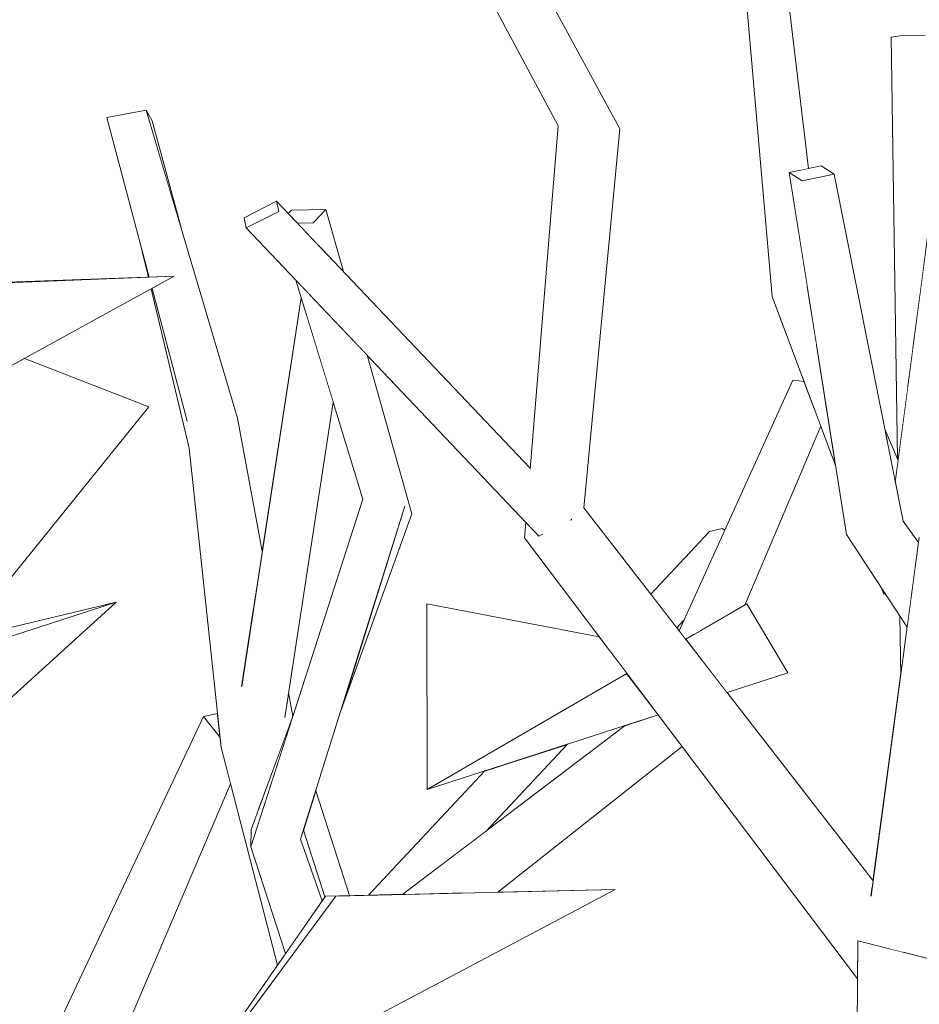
# Model space of a CAD drawing. Extents: x -289599 to -184549, y 66678 to 295474.
# Tile 324 of 656: x -263734 to -263645, y 72246 to 72344. Entities that reach past the tile are written whole.
import ezdxf

# ---------------------------------------------------------------- set-up
doc = ezdxf.new("R2010")
doc.units = 0
doc.header["$MEASUREMENT"] = 0
doc.linetypes.add('Wipeout_Contour', pattern=[1000, 0, -1000])
doc.layers.add('arch drzewa', color=8, linetype='Continuous')
doc.layers.add('arch drzewa_Nr_Pióra__4', color=8, linetype='Continuous', lineweight=9)

msp = doc.modelspace()

# ---------------------------------------------------------------- wipeouts: each hides what was drawn before it
at = {"color": 254, "linetype": 'Wipeout_Contour', "lineweight": 0, "ltscale": 1282538.182167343}
msp.add_wipeout([(-263658.893, 72352.489), (-263662.197, 72352.298), (-263657.126, 72328.749), (-263656.083, 72328.964)], dxfattribs=at).dxf.layer = 'arch drzewa'
at = {"color": 254, "linetype": 'Wipeout_Contour', "lineweight": 0, "ltscale": 1603093.835993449}
msp.add_wipeout([(-263644.533, 72342.16), (-263646.552, 72342.185), (-263644.951, 72317.262), (-263644.203, 72322.953), (-263644.049, 72326.742)], dxfattribs=at).dxf.layer = 'arch drzewa'
at = {"color": 254, "linetype": 'Wipeout_Contour', "lineweight": 0, "ltscale": 962075.204059}
msp.add_wipeout([(-263721.726, 72334.741), (-263718.296, 72323.214), (-263721.111, 72333.683)], dxfattribs=at).dxf.layer = 'arch drzewa'
at = {"color": 254, "linetype": 'Wipeout_Contour', "lineweight": 0, "ltscale": 1282722.043841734}
msp.add_wipeout([(-263708.568, 72324.72), (-263708.789, 72325.731), (-263712.023, 72324.09), (-263711.802, 72323.079)], dxfattribs=at).dxf.layer = 'arch drzewa'
at = {"color": 254, "linetype": 'Wipeout_Contour', "lineweight": 0, "ltscale": 1282694.657926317}
msp.add_wipeout([(-263703.902, 72324.905), (-263705.18, 72323.591), (-263704.304, 72321.009), (-263702.169, 72318.76)], dxfattribs=at).dxf.layer = 'arch drzewa'
at = {"color": 254, "linetype": 'Wipeout_Contour', "lineweight": 0, "ltscale": 961878.991326}
msp.add_wipeout([(-263658.375, 72316.831), (-263655.284, 72311.389), (-263656.216, 72317.291)], dxfattribs=at).dxf.layer = 'arch drzewa'
at = {"color": 254, "linetype": 'Wipeout_Contour', "lineweight": 0, "ltscale": 1282704.621261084}
msp.add_wipeout([(-263712.653, 72304.254), (-263717.646, 72303.938), (-263711.089, 72285.352), (-263710.211, 72291.068)], dxfattribs=at).dxf.layer = 'arch drzewa'
at = {"color": 254, "linetype": 'Wipeout_Contour', "lineweight": 0, "ltscale": 961979.446382}
msp.add_wipeout([(-263702.437, 72275.231), (-263695.4, 72294.764), (-263696.096, 72295.516)], dxfattribs=at).dxf.layer = 'arch drzewa'
at = {"color": 254, "linetype": 'Wipeout_Contour', "lineweight": 0, "ltscale": 961834.548442}
msp.add_wipeout([(-263648.498, 72286.853), (-263648.852, 72287.393), (-263648.632, 72286.807)], dxfattribs=at).dxf.layer = 'arch drzewa'
at = {"color": 254, "linetype": 'Wipeout_Contour', "lineweight": 0, "ltscale": 962090.88713}
msp.add_wipeout([(-263745.87, 72279.142), (-263724.683, 72286.02), (-263744.332, 72281.281)], dxfattribs=at).dxf.layer = 'arch drzewa'
at = {"color": 254, "linetype": 'Wipeout_Contour', "lineweight": 0, "ltscale": 961824.132717}
msp.add_wipeout([(-263646.979, 72280.563), (-263646.891, 72279.277), (-263646.713, 72280.594)], dxfattribs=at).dxf.layer = 'arch drzewa'
at = {"color": 254, "linetype": 'Wipeout_Contour', "lineweight": 0, "ltscale": 1282662.50523016}
msp.add_wipeout([(-263707.613, 72277.033), (-263707.777, 72275.964), (-263707.266, 72274.517), (-263707.187, 72274.732)], dxfattribs=at).dxf.layer = 'arch drzewa'
at = {"color": 254, "linetype": 'Wipeout_Contour', "lineweight": 0, "ltscale": 962001.753143}
msp.add_wipeout([(-263707.55, 72273.747), (-263713.004, 72273.14), (-263710.073, 72266.894)], dxfattribs=at).dxf.layer = 'arch drzewa'
at = {"color": 254, "linetype": 'Wipeout_Contour', "lineweight": 0, "ltscale": 1603292.370923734}
msp.add_wipeout([(-263706.131, 72263.411), (-263704.018, 72256.822), (-263703.962, 72256.903), (-263701.561, 72256.956), (-263704.913, 72267.31)], dxfattribs=at).dxf.layer = 'arch drzewa'

# ---------------------------------------------------------------- next in the draw order: wipeouts: each hides what was drawn before it
at = {"color": 254, "linetype": 'Wipeout_Contour', "lineweight": 0, "ltscale": 961853.225818}
msp.add_wipeout([(-263646.552, 72342.185), (-263645.785, 72310.92), (-263644.951, 72317.262)], dxfattribs=at).dxf.layer = 'arch drzewa'
at = {"color": 254, "linetype": 'Wipeout_Contour', "lineweight": 0, "ltscale": 962023.454643}
msp.add_wipeout([(-263704.304, 72321.009), (-263705.18, 72323.591), (-263704.366, 72321.074)], dxfattribs=at).dxf.layer = 'arch drzewa'
at = {"color": 254, "linetype": 'Wipeout_Contour', "lineweight": 0, "ltscale": 961875.317984}
msp.add_wipeout([(-263658.375, 72316.831), (-263654.766, 72308.104), (-263655.284, 72311.389)], dxfattribs=at).dxf.layer = 'arch drzewa'
at = {"color": 254, "linetype": 'Wipeout_Contour', "lineweight": 0, "ltscale": 961834.483468}
msp.add_wipeout([(-263648.498, 72286.853), (-263648.632, 72286.807), (-263648.487, 72286.836)], dxfattribs=at).dxf.layer = 'arch drzewa'
at = {"color": 254, "linetype": 'Wipeout_Contour', "lineweight": 0, "ltscale": 962102.661283}
msp.add_wipeout([(-263761.903, 72252.193), (-263724.683, 72286.02), (-263747.639, 72278.567)], dxfattribs=at).dxf.layer = 'arch drzewa'
at = {"color": 254, "linetype": 'Wipeout_Contour', "lineweight": 0, "ltscale": 961823.67821}
msp.add_wipeout([(-263646.891, 72279.277), (-263646.979, 72280.563), (-263646.956, 72278.793)], dxfattribs=at).dxf.layer = 'arch drzewa'
at = {"color": 254, "linetype": 'Wipeout_Contour', "lineweight": 0, "ltscale": 962002.743122}
msp.add_wipeout([(-263710.073, 72266.894), (-263713.004, 72273.14), (-263710.653, 72265.319)], dxfattribs=at).dxf.layer = 'arch drzewa'
at = {"color": 254, "linetype": 'Wipeout_Contour', "lineweight": 0, "ltscale": 1282638.040200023}
msp.add_wipeout([(-263706.131, 72263.411), (-263706.41, 72262.52), (-263704.284, 72256.439), (-263704.018, 72256.822)], dxfattribs=at).dxf.layer = 'arch drzewa'

# ---------------------------------------------------------------- next in the draw order: wipeouts: each hides what was drawn before it
at = {"color": 254, "linetype": 'Wipeout_Contour', "lineweight": 0, "ltscale": 1282476.985814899}
msp.add_wipeout([(-263647.921, 72341.988), (-263646.283, 72307.129), (-263645.785, 72310.92), (-263646.552, 72342.185)], dxfattribs=at).dxf.layer = 'arch drzewa'
at = {"color": 254, "linetype": 'Wipeout_Contour', "lineweight": 0, "ltscale": 962026.409159}
msp.add_wipeout([(-263705.18, 72323.591), (-263706.727, 72323.56), (-263704.366, 72321.074)], dxfattribs=at).dxf.layer = 'arch drzewa'
at = {"color": 254, "linetype": 'Wipeout_Contour', "lineweight": 0, "ltscale": 1282501.932696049}
msp.add_wipeout([(-263659.705, 72316.287), (-263654.201, 72304.521), (-263654.766, 72308.104), (-263658.375, 72316.831)], dxfattribs=at).dxf.layer = 'arch drzewa'
at = {"color": 254, "linetype": 'Wipeout_Contour', "lineweight": 0, "ltscale": 1282433.518065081}
msp.add_wipeout([(-263647.042, 72284.634), (-263646.979, 72280.563), (-263646.713, 72280.594), (-263646.318, 72283.532)], dxfattribs=at).dxf.layer = 'arch drzewa'
at = {"color": 254, "linetype": 'Wipeout_Contour', "lineweight": 0, "ltscale": 1603340.744286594}
msp.add_wipeout([(-263713.004, 72273.14), (-263714.294, 72271.618), (-263711.332, 72262.94), (-263711.328, 72263.487), (-263710.653, 72265.319)], dxfattribs=at).dxf.layer = 'arch drzewa'

# ---------------------------------------------------------------- next in the draw order: wipeouts: each hides what was drawn before it
at = {"color": 254, "linetype": 'Wipeout_Contour', "lineweight": 0, "ltscale": 1603157.025104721}
msp.add_wipeout([(-263662.197, 72352.298), (-263658.375, 72316.831), (-263656.216, 72317.291), (-263657.995, 72328.569), (-263657.126, 72328.749)], dxfattribs=at).dxf.layer = 'arch drzewa'
at = {"color": 254, "linetype": 'Wipeout_Contour', "lineweight": 0, "ltscale": 1282465.122079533}
msp.add_wipeout([(-263646.283, 72307.129), (-263647.921, 72341.988), (-263647.28, 72300.203), (-263647.214, 72300.048)], dxfattribs=at).dxf.layer = 'arch drzewa'
at = {"color": 254, "linetype": 'Wipeout_Contour', "lineweight": 0, "ltscale": 1603381.902995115}
msp.add_wipeout([(-263707.639, 72324.52), (-263706.727, 72323.56), (-263705.18, 72323.591), (-263703.902, 72324.905), (-263707.332, 72324.836)], dxfattribs=at).dxf.layer = 'arch drzewa'
at = {"color": 254, "linetype": 'Wipeout_Contour', "lineweight": 0, "ltscale": 961870.269571}
msp.add_wipeout([(-263659.705, 72316.287), (-263653.415, 72299.54), (-263654.201, 72304.521)], dxfattribs=at).dxf.layer = 'arch drzewa'
at = {"color": 254, "linetype": 'Wipeout_Contour', "lineweight": 0, "ltscale": 2886027.96206303}
msp.add_wipeout([(-263711.089, 72285.352), (-263717.646, 72303.938), (-263713.004, 72273.14), (-263707.55, 72273.747), (-263707.266, 72274.517), (-263707.777, 72275.964), (-263707.968, 72274.718), (-263711.872, 72274.267), (-263712.251, 72277.779)], dxfattribs=at).dxf.layer = 'arch drzewa'
at = {"color": 254, "linetype": 'Wipeout_Contour', "lineweight": 0, "ltscale": 1603324.114545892}
msp.add_wipeout([(-263711.332, 72262.94), (-263714.294, 72271.618), (-263708.721, 72250.037), (-263707.92, 72251.193), (-263711.342, 72261.768)], dxfattribs=at).dxf.layer = 'arch drzewa'

# ---------------------------------------------------------------- next in the draw order: linework, layer by layer
at = {"layer": 'arch drzewa_Nr_Pióra__4', "linetype": 'Continuous'}
for p, q in [((-263646.552, 72342.185), (-263647.921, 72341.988)), ((-263644.533, 72342.16), (-263646.552, 72342.185))]:
    msp.add_line(p, q, dxfattribs=at)

# ---------------------------------------------------------------- next in the draw order: wipeouts: each hides what was drawn before it
at = {"color": 254, "linetype": 'Wipeout_Contour', "lineweight": 0, "ltscale": 961910.434538}
msp.add_wipeout([(-263658.375, 72316.831), (-263662.197, 72352.298), (-263662.818, 72352.209)], dxfattribs=at).dxf.layer = 'arch drzewa'
at = {"color": 254, "linetype": 'Wipeout_Contour', "lineweight": 0, "ltscale": 1282678.129142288}
msp.add_wipeout([(-263711.872, 72274.267), (-263707.968, 72274.718), (-263703.192, 72305.834), (-263705.747, 72314.175)], dxfattribs=at).dxf.layer = 'arch drzewa'
at = {"color": 254, "linetype": 'Wipeout_Contour', "lineweight": 0, "ltscale": 962034.275989}
msp.add_wipeout([(-263717.646, 72303.938), (-263717.472, 72301.265), (-263713.004, 72273.14)], dxfattribs=at).dxf.layer = 'arch drzewa'
at = {"color": 254, "linetype": 'Wipeout_Contour', "lineweight": 0, "ltscale": 961842.108101}
msp.add_wipeout([(-263648.54, 72303.148), (-263647.498, 72297.893), (-263647.214, 72300.048)], dxfattribs=at).dxf.layer = 'arch drzewa'
at = {"color": 254, "linetype": 'Wipeout_Contour', "lineweight": 0, "ltscale": 1282644.785781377}
msp.add_wipeout([(-263706.41, 72262.52), (-263711.342, 72261.768), (-263706.787, 72252.828), (-263704.284, 72256.439)], dxfattribs=at).dxf.layer = 'arch drzewa'

# ---------------------------------------------------------------- next in the draw order: wipeouts: each hides what was drawn before it
at = {"color": 254, "linetype": 'Wipeout_Contour', "lineweight": 0, "ltscale": 961899.354934}
msp.add_wipeout([(-263662.818, 72352.209), (-263659.705, 72316.287), (-263658.375, 72316.831)], dxfattribs=at).dxf.layer = 'arch drzewa'
at = {"color": 254, "linetype": 'Wipeout_Contour', "lineweight": 0, "ltscale": 962069.607006}
msp.add_wipeout([(-263712.653, 72304.254), (-263721.726, 72334.741), (-263725.617, 72334.032)], dxfattribs=at).dxf.layer = 'arch drzewa'
at = {"color": 254, "linetype": 'Wipeout_Contour', "lineweight": 0, "ltscale": 1923668.660704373}
msp.add_wipeout([(-263644.203, 72322.953), (-263647.498, 72297.893), (-263646.732, 72294.038), (-263645.188, 72291.923), (-263645.117, 72292.449), (-263644.79, 72292.801)], dxfattribs=at).dxf.layer = 'arch drzewa'
at = {"color": 254, "linetype": 'Wipeout_Contour', "lineweight": 0, "ltscale": 962023.427359}
msp.add_wipeout([(-263713.004, 72273.14), (-263717.472, 72301.265), (-263714.294, 72271.618)], dxfattribs=at).dxf.layer = 'arch drzewa'
at = {"color": 254, "linetype": 'Wipeout_Contour', "lineweight": 0, "ltscale": 961985.401831}
msp.add_wipeout([(-263711.342, 72261.768), (-263707.92, 72251.193), (-263706.787, 72252.828)], dxfattribs=at).dxf.layer = 'arch drzewa'

# ---------------------------------------------------------------- next in the draw order: linework, layer by layer
at = {"layer": 'arch drzewa_Nr_Pióra__4', "linetype": 'Continuous'}
msp.add_line((-263659.705, 72316.287), (-263662.818, 72352.209), dxfattribs=at)

# ---------------------------------------------------------------- next in the draw order: wipeouts: each hides what was drawn before it
at = {"color": 254, "linetype": 'Wipeout_Contour', "lineweight": 0, "ltscale": 1924124.008377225}
msp.add_wipeout([(-263712.653, 72304.254), (-263725.617, 72334.032), (-263721.424, 72318.2), (-263718.937, 72318.289), (-263721.129, 72317.088), (-263717.646, 72303.938)], dxfattribs=at).dxf.layer = 'arch drzewa'
at = {"color": 254, "linetype": 'Wipeout_Contour', "lineweight": 0, "ltscale": 1282444.423915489}
msp.add_wipeout([(-263646.732, 72294.038), (-263650.102, 72292.067), (-263645.765, 72287.633), (-263645.188, 72291.923)], dxfattribs=at).dxf.layer = 'arch drzewa'

# ---------------------------------------------------------------- next in the draw order: linework, layer by layer
at = {"layer": 'arch drzewa_Nr_Pióra__4', "linetype": 'Continuous'}
for p, q in [((-263721.726, 72334.741), (-263725.617, 72334.032)), ((-263721.111, 72333.683), (-263721.726, 72334.741)), ((-263718.296, 72323.214), (-263721.111, 72333.683))]:
    msp.add_line(p, q, dxfattribs=at)

# ---------------------------------------------------------------- next in the draw order: wipeouts: each hides what was drawn before it
at = {"color": 254, "linetype": 'Wipeout_Contour', "lineweight": 0, "ltscale": 961867.350949}
msp.add_wipeout([(-263646.732, 72294.038), (-263653.556, 72328.417), (-263656.725, 72327.761)], dxfattribs=at).dxf.layer = 'arch drzewa'
at = {"color": 254, "linetype": 'Wipeout_Contour', "lineweight": 0, "ltscale": 962070.846918}
msp.add_wipeout([(-263721.424, 72318.2), (-263722.097, 72320.74), (-263721.493, 72318.198)], dxfattribs=at).dxf.layer = 'arch drzewa'
at = {"color": 254, "linetype": 'Wipeout_Contour', "lineweight": 0, "ltscale": 1282742.701610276}
msp.add_wipeout([(-263721.218, 72317.04), (-263717.472, 72301.265), (-263717.646, 72303.938), (-263721.129, 72317.088)], dxfattribs=at).dxf.layer = 'arch drzewa'
at = {"color": 254, "linetype": 'Wipeout_Contour', "lineweight": 0, "ltscale": 1282688.551015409}
msp.add_wipeout([(-263712.251, 72277.779), (-263711.872, 72274.267), (-263705.747, 72314.175), (-263706.358, 72316.171)], dxfattribs=at).dxf.layer = 'arch drzewa'
at = {"color": 254, "linetype": 'Wipeout_Contour', "lineweight": 0, "ltscale": 961832.10336}
msp.add_wipeout([(-263650.102, 72292.067), (-263645.946, 72286.29), (-263645.765, 72287.633)], dxfattribs=at).dxf.layer = 'arch drzewa'

# ---------------------------------------------------------------- next in the draw order: wipeouts: each hides what was drawn before it
at = {"color": 254, "linetype": 'Wipeout_Contour', "lineweight": 0, "ltscale": 1924276.571592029}
msp.add_wipeout([(-263750.477, 72317.159), (-263766.787, 72292.079), (-263751.233, 72313.224), (-263748.339, 72317.159), (-263744.125, 72317.321), (-263718.937, 72318.289)], dxfattribs=at).dxf.layer = 'arch drzewa'
at = {"color": 254, "linetype": 'Wipeout_Contour', "lineweight": 0, "ltscale": 961984.898372}
msp.add_wipeout([(-263706.41, 72262.52), (-263696.096, 72295.516), (-263700.246, 72296.218)], dxfattribs=at).dxf.layer = 'arch drzewa'
at = {"color": 254, "linetype": 'Wipeout_Contour', "lineweight": 0, "ltscale": 1282448.228572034}
msp.add_wipeout([(-263650.102, 72292.067), (-263652.335, 72292.698), (-263646.123, 72284.974), (-263645.946, 72286.29)], dxfattribs=at).dxf.layer = 'arch drzewa'

# ---------------------------------------------------------------- next in the draw order: wipeouts: each hides what was drawn before it
at = {"color": 254, "linetype": 'Wipeout_Contour', "lineweight": 0, "ltscale": 962130.098289}
msp.add_wipeout([(-263766.787, 72292.079), (-263718.937, 72318.289), (-263748.339, 72317.159)], dxfattribs=at).dxf.layer = 'arch drzewa'
at = {"color": 254, "linetype": 'Wipeout_Contour', "lineweight": 0, "ltscale": 961990.883858}
msp.add_wipeout([(-263700.246, 72296.218), (-263711.342, 72261.768), (-263706.41, 72262.52)], dxfattribs=at).dxf.layer = 'arch drzewa'
at = {"color": 254, "linetype": 'Wipeout_Contour', "lineweight": 0, "ltscale": 961833.772786}
msp.add_wipeout([(-263652.335, 72292.698), (-263646.318, 72283.532), (-263646.123, 72284.974)], dxfattribs=at).dxf.layer = 'arch drzewa'

# ---------------------------------------------------------------- next in the draw order: linework, layer by layer
at = {"layer": 'arch drzewa_Nr_Pióra__4', "linetype": 'Continuous'}
for p, q in [((-263721.424, 72318.2), (-263725.617, 72334.032)), ((-263721.493, 72318.198), (-263722.097, 72320.74)), ((-263750.477, 72317.159), (-263718.937, 72318.289)), ((-263748.339, 72317.159), (-263718.937, 72318.289))]:
    msp.add_line(p, q, dxfattribs=at)

# ---------------------------------------------------------------- next in the draw order: wipeouts: each hides what was drawn before it
at = {"color": 254, "linetype": 'Wipeout_Contour', "lineweight": 0, "ltscale": 961855.063721}
msp.add_wipeout([(-263656.725, 72327.761), (-263650.102, 72292.067), (-263646.732, 72294.038)], dxfattribs=at).dxf.layer = 'arch drzewa'
at = {"color": 254, "linetype": 'Wipeout_Contour', "lineweight": 0, "ltscale": 961994.099604}
msp.add_wipeout([(-263701.23, 72311.946), (-263695.4, 72294.764), (-263699.832, 72310.474)], dxfattribs=at).dxf.layer = 'arch drzewa'
at = {"color": 254, "linetype": 'Wipeout_Contour', "lineweight": 0, "ltscale": 3527707.087946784}
msp.add_wipeout([(-263744.548, 72304.26), (-263744.354, 72296.727), (-263734.723, 72295.935), (-263744.198, 72290.7), (-263744.1, 72286.89), (-263738.191, 72289.823), (-263743.968, 72281.787), (-263743.957, 72281.371), (-263740.095, 72282.303), (-263721.45, 72305.353), (-263733.772, 72310.163)], dxfattribs=at).dxf.layer = 'arch drzewa'
at = {"color": 254, "linetype": 'Wipeout_Contour', "lineweight": 0, "ltscale": 961801.980456}
msp.add_wipeout([(-263642.862, 72290.525), (-263646.504, 72251.272), (-263640.811, 72249.849)], dxfattribs=at).dxf.layer = 'arch drzewa'
at = {"color": 254, "linetype": 'Wipeout_Contour', "lineweight": 0, "ltscale": 961996.816717}
msp.add_wipeout([(-263711.342, 72261.768), (-263707.024, 72275.173), (-263711.328, 72263.487)], dxfattribs=at).dxf.layer = 'arch drzewa'

# ---------------------------------------------------------------- next in the draw order: linework, layer by layer
at = {"layer": 'arch drzewa_Nr_Pióra__4', "linetype": 'Continuous'}
for p, q in [((-263647.28, 72300.203), (-263647.921, 72341.988)), ((-263712.653, 72304.254), (-263721.726, 72334.741)), ((-263647.498, 72297.893), (-263644.203, 72322.953)), ((-263718.937, 72318.289), (-263766.787, 72292.079)), ((-263717.472, 72301.265), (-263721.218, 72317.04)), ((-263717.646, 72303.938), (-263721.129, 72317.088)), ((-263721.45, 72305.353), (-263733.772, 72310.163)), ((-263740.095, 72282.303), (-263721.45, 72305.353)), ((-263647.214, 72300.048), (-263648.54, 72303.148)), ((-263747.639, 72278.567), (-263724.683, 72286.02)), ((-263744.332, 72281.281), (-263724.683, 72286.02)), ((-263707.187, 72274.732), (-263707.613, 72277.033)), ((-263711.328, 72263.487), (-263707.024, 72275.173)), ((-263711.342, 72261.768), (-263711.328, 72263.487))]:
    msp.add_line(p, q, dxfattribs=at)

# ---------------------------------------------------------------- next in the draw order: wipeouts: each hides what was drawn before it
at = {"color": 254, "linetype": 'Wipeout_Contour', "lineweight": 0, "ltscale": 961874.310107}
msp.add_wipeout([(-263650.102, 72292.067), (-263656.725, 72327.761), (-263657.995, 72328.569)], dxfattribs=at).dxf.layer = 'arch drzewa'
at = {"color": 254, "linetype": 'Wipeout_Contour', "lineweight": 0, "ltscale": 1282655.819485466}
msp.add_wipeout([(-263701.23, 72311.946), (-263701.507, 72312.238), (-263696.096, 72295.516), (-263695.4, 72294.764)], dxfattribs=at).dxf.layer = 'arch drzewa'
at = {"color": 254, "linetype": 'Wipeout_Contour', "lineweight": 0, "ltscale": 1282417.049119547}
msp.add_wipeout([(-263645.117, 72292.449), (-263646.784, 72251.342), (-263646.504, 72251.272), (-263642.862, 72290.525)], dxfattribs=at).dxf.layer = 'arch drzewa'

# ---------------------------------------------------------------- next in the draw order: wipeouts: each hides what was drawn before it
at = {"color": 254, "linetype": 'Wipeout_Contour', "lineweight": 0, "ltscale": 961861.631291}
msp.add_wipeout([(-263657.995, 72328.569), (-263652.335, 72292.698), (-263650.102, 72292.067)], dxfattribs=at).dxf.layer = 'arch drzewa'
at = {"color": 254, "linetype": 'Wipeout_Contour', "lineweight": 0, "ltscale": 962002.298224}
msp.add_wipeout([(-263705.4, 72316.337), (-263696.096, 72295.516), (-263701.507, 72312.238)], dxfattribs=at).dxf.layer = 'arch drzewa'

# ---------------------------------------------------------------- next in the draw order: wipeouts: each hides what was drawn before it
at = {"color": 254, "linetype": 'Wipeout_Contour', "lineweight": 0, "ltscale": 1282514.898106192}
msp.add_wipeout([(-263653.556, 72328.417), (-263654.826, 72329.224), (-263657.995, 72328.569), (-263656.725, 72327.761)], dxfattribs=at).dxf.layer = 'arch drzewa'
at = {"color": 254, "linetype": 'Wipeout_Contour', "lineweight": 0, "ltscale": 1282672.441713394}
msp.add_wipeout([(-263706.89, 72317.906), (-263700.246, 72296.218), (-263696.096, 72295.516), (-263705.4, 72316.337)], dxfattribs=at).dxf.layer = 'arch drzewa'
at = {"color": 254, "linetype": 'Wipeout_Contour', "lineweight": 0, "ltscale": 1923621.233857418}
msp.add_wipeout([(-263649.898, 72256.944), (-263647.871, 72252.224), (-263648.022, 72251.814), (-263648.05, 72251.658), (-263646.784, 72251.342), (-263645.117, 72292.449)], dxfattribs=at).dxf.layer = 'arch drzewa'

# ---------------------------------------------------------------- next in the draw order: linework, layer by layer
at = {"layer": 'arch drzewa_Nr_Pióra__4', "linetype": 'Continuous'}
for p, q in [((-263656.083, 72328.964), (-263658.893, 72352.489)), ((-263657.995, 72328.569), (-263654.826, 72329.224)), ((-263654.826, 72329.224), (-263653.556, 72328.417)), ((-263656.725, 72327.761), (-263657.995, 72328.569)), ((-263653.556, 72328.417), (-263656.725, 72327.761)), ((-263645.188, 72291.923), (-263646.732, 72294.038)), ((-263646.979, 72280.563), (-263647.042, 72284.634)), ((-263646.956, 72278.793), (-263646.979, 72280.563))]:
    msp.add_line(p, q, dxfattribs=at)

# ---------------------------------------------------------------- next in the draw order: wipeouts: each hides what was drawn before it
at = {"color": 254, "linetype": 'Wipeout_Contour', "lineweight": 0, "ltscale": 1282496.806777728}
msp.add_wipeout([(-263680.24, 72293.427), (-263649.797, 72257.694), (-263649.703, 72258.394), (-263678.356, 72295.36)], dxfattribs=at).dxf.layer = 'arch drzewa'

# ---------------------------------------------------------------- next in the draw order: linework, layer by layer
at = {"layer": 'arch drzewa_Nr_Pióra__4', "linetype": 'Continuous'}
msp.add_line((-263646.732, 72294.038), (-263653.556, 72328.417), dxfattribs=at)

# ---------------------------------------------------------------- next in the draw order: wipeouts: each hides what was drawn before it
at = {"color": 254, "linetype": 'Wipeout_Contour', "lineweight": 0, "ltscale": 961941.369482}
msp.add_wipeout([(-263678.356, 72295.36), (-263674.801, 72332.895), (-263677.541, 72332.94)], dxfattribs=at).dxf.layer = 'arch drzewa'
at = {"color": 254, "linetype": 'Wipeout_Contour', "lineweight": 0, "ltscale": 1282456.991829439}
msp.add_wipeout([(-263680.24, 72293.427), (-263647.871, 72252.224), (-263649.898, 72256.944), (-263649.797, 72257.694)], dxfattribs=at).dxf.layer = 'arch drzewa'

# ---------------------------------------------------------------- next in the draw order: wipeouts: each hides what was drawn before it
at = {"color": 254, "linetype": 'Wipeout_Contour', "lineweight": 0, "ltscale": 2565077.817400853}
msp.add_wipeout([(-263682.962, 72292.71), (-263684.236, 72292.375), (-263648.022, 72251.814), (-263647.871, 72252.224), (-263680.24, 72293.427), (-263682.696, 72292.78), (-263682.602, 72292.643), (-263682.802, 72292.542)], dxfattribs=at).dxf.layer = 'arch drzewa'

# ---------------------------------------------------------------- next in the draw order: wipeouts: each hides what was drawn before it
at = {"color": 254, "linetype": 'Wipeout_Contour', "lineweight": 0, "ltscale": 961937.032815}
msp.add_wipeout([(-263677.541, 72332.94), (-263680.24, 72293.427), (-263678.356, 72295.36)], dxfattribs=at).dxf.layer = 'arch drzewa'
at = {"color": 254, "linetype": 'Wipeout_Contour', "lineweight": 0, "ltscale": 1603062.379834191}
msp.add_wipeout([(-263648.022, 72251.814), (-263684.236, 72292.375), (-263651.234, 72248.71), (-263651.21, 72252.448), (-263648.05, 72251.658)], dxfattribs=at).dxf.layer = 'arch drzewa'

# ---------------------------------------------------------------- next in the draw order: linework, layer by layer
at = {"layer": 'arch drzewa_Nr_Pióra__4', "linetype": 'Continuous'}
for p, q in [((-263646.318, 72283.532), (-263652.335, 72292.698)), ((-263649.907, 72256.876), (-263645.117, 72292.449)), ((-263648.632, 72286.807), (-263648.852, 72287.393)), ((-263648.498, 72286.853), (-263648.632, 72286.807)), ((-263648.632, 72286.807), (-263648.487, 72286.836))]:
    msp.add_line(p, q, dxfattribs=at)

# ---------------------------------------------------------------- next in the draw order: wipeouts: each hides what was drawn before it
at = {"color": 254, "linetype": 'Wipeout_Contour', "lineweight": 0, "ltscale": 961948.661739}
msp.add_wipeout([(-263680.24, 72293.427), (-263677.541, 72332.94), (-263680.9, 72333.194)], dxfattribs=at).dxf.layer = 'arch drzewa'
at = {"color": 254, "linetype": 'Wipeout_Contour', "lineweight": 0, "ltscale": 961940.555793}
msp.add_wipeout([(-263684.236, 72292.375), (-263682.962, 72292.71), (-263684.11, 72293.919)], dxfattribs=at).dxf.layer = 'arch drzewa'
at = {"color": 254, "linetype": 'Wipeout_Contour', "lineweight": 0, "ltscale": 1282577.289469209}
msp.add_wipeout([(-263693.912, 72285.849), (-263693.883, 72267.447), (-263674.086, 72278.946), (-263676.829, 72282.575)], dxfattribs=at).dxf.layer = 'arch drzewa'
at = {"color": 254, "linetype": 'Wipeout_Contour', "lineweight": 0, "ltscale": 1282496.369725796}
msp.add_wipeout([(-263668.257, 72282.331), (-263664.164, 72277.05), (-263658.146, 72278.995), (-263662.201, 72285.849)], dxfattribs=at).dxf.layer = 'arch drzewa'
at = {"color": 254, "linetype": 'Wipeout_Contour', "lineweight": 0, "ltscale": 1282611.370184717}
msp.add_wipeout([(-263719.859, 72233.965), (-263702.937, 72256.903), (-263675.258, 72257.536), (-263703.962, 72256.903)], dxfattribs=at).dxf.layer = 'arch drzewa'
at = {"color": 254, "linetype": 'Wipeout_Contour', "lineweight": 0, "ltscale": 961774.257336}
msp.add_wipeout([(-263651.319, 72235.269), (-263615.088, 72243.42), (-263651.21, 72252.448)], dxfattribs=at).dxf.layer = 'arch drzewa'

# ---------------------------------------------------------------- next in the draw order: linework, layer by layer
at = {"layer": 'arch drzewa_Nr_Pióra__4', "linetype": 'Continuous'}
for p, q in [((-263679.568, 72294.183), (-263679.694, 72294.119)), ((-263679.583, 72294.252), (-263679.568, 72294.183)), ((-263693.912, 72285.849), (-263676.829, 72282.575)), ((-263658.146, 72278.995), (-263664.164, 72277.05)), ((-263651.319, 72235.269), (-263651.21, 72252.448)), ((-263651.21, 72252.448), (-263615.088, 72243.42))]:
    msp.add_line(p, q, dxfattribs=at)

# ---------------------------------------------------------------- next in the draw order: wipeouts: each hides what was drawn before it
at = {"color": 254, "linetype": 'Wipeout_Contour', "lineweight": 0, "ltscale": 1603237.248834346}
msp.add_wipeout([(-263683.676, 72299.228), (-263680.909, 72295.596), (-263682.696, 72292.78), (-263680.24, 72293.427), (-263680.9, 72333.194)], dxfattribs=at).dxf.layer = 'arch drzewa'
at = {"color": 254, "linetype": 'Wipeout_Contour', "lineweight": 0, "ltscale": 1603131.131154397}
msp.add_wipeout([(-263657.643, 72308.018), (-263667.478, 72282.784), (-263666.837, 72283.156), (-263656.337, 72307.319), (-263656.539, 72307.859)], dxfattribs=at).dxf.layer = 'arch drzewa'
at = {"color": 254, "linetype": 'Wipeout_Contour', "lineweight": 0, "ltscale": 961915.06891}
msp.add_wipeout([(-263693.883, 72267.447), (-263670.987, 72274.845), (-263674.086, 72278.946)], dxfattribs=at).dxf.layer = 'arch drzewa'
at = {"color": 254, "linetype": 'Wipeout_Contour', "lineweight": 0, "ltscale": 961953.807665}
msp.add_wipeout([(-263719.859, 72233.965), (-263675.258, 72257.536), (-263702.937, 72256.903)], dxfattribs=at).dxf.layer = 'arch drzewa'

# ---------------------------------------------------------------- next in the draw order: linework, layer by layer
at = {"layer": 'arch drzewa_Nr_Pióra__4', "linetype": 'Continuous'}
for p, q in [((-263701.561, 72256.956), (-263704.913, 72267.31)), ((-263704.018, 72256.822), (-263706.131, 72263.411)), ((-263704.284, 72256.439), (-263706.41, 72262.52)), ((-263707.92, 72251.193), (-263711.342, 72261.768))]:
    msp.add_line(p, q, dxfattribs=at)

# ---------------------------------------------------------------- next in the draw order: wipeouts: each hides what was drawn before it
at = {"color": 254, "linetype": 'Wipeout_Contour', "lineweight": 0, "ltscale": 961996.789665}
msp.add_wipeout([(-263674.801, 72332.895), (-263692.365, 72365.279), (-263694.909, 72364.014)], dxfattribs=at).dxf.layer = 'arch drzewa'
at = {"color": 254, "linetype": 'Wipeout_Contour', "lineweight": 0, "ltscale": 1923943.752103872}
msp.add_wipeout([(-263708.568, 72324.72), (-263711.802, 72323.079), (-263682.802, 72292.542), (-263682.602, 72292.643), (-263682.696, 72292.78), (-263680.909, 72295.596)], dxfattribs=at).dxf.layer = 'arch drzewa'
at = {"color": 254, "linetype": 'Wipeout_Contour', "lineweight": 0, "ltscale": 1282512.588692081}
msp.add_wipeout([(-263657.643, 72308.018), (-263668.91, 72283.173), (-263668.257, 72282.331), (-263667.478, 72282.784)], dxfattribs=at).dxf.layer = 'arch drzewa'
at = {"color": 254, "linetype": 'Wipeout_Contour', "lineweight": 0, "ltscale": 1282694.732073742}
msp.add_wipeout([(-263716.035, 72274.702), (-263727.492, 72242.566), (-263714.388, 72272.492), (-263714.4, 72272.606)], dxfattribs=at).dxf.layer = 'arch drzewa'
at = {"color": 254, "linetype": 'Wipeout_Contour', "lineweight": 0, "ltscale": 1603185.812822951}
msp.add_wipeout([(-263692.676, 72257.152), (-263690.354, 72257.203), (-263671.652, 72272.075), (-263672.381, 72274.395), (-263673.875, 72273.912)], dxfattribs=at).dxf.layer = 'arch drzewa'

# ---------------------------------------------------------------- next in the draw order: linework, layer by layer
at = {"layer": 'arch drzewa_Nr_Pióra__4', "linetype": 'Continuous'}
for p, q in [((-263711.802, 72323.079), (-263712.023, 72324.09)), ((-263656.539, 72307.859), (-263657.643, 72308.018)), ((-263710.211, 72291.068), (-263712.653, 72304.254)), ((-263702.437, 72275.231), (-263695.4, 72294.764)), ((-263684.236, 72292.375), (-263684.11, 72293.919)), ((-263682.408, 72292.742), (-263682.802, 72292.542))]:
    msp.add_line(p, q, dxfattribs=at)

# ---------------------------------------------------------------- next in the draw order: wipeouts: each hides what was drawn before it
at = {"color": 254, "linetype": 'Wipeout_Contour', "lineweight": 0, "ltscale": 961974.856003}
msp.add_wipeout([(-263694.909, 72364.014), (-263677.541, 72332.94), (-263674.801, 72332.895)], dxfattribs=at).dxf.layer = 'arch drzewa'
at = {"color": 254, "linetype": 'Wipeout_Contour', "lineweight": 0, "ltscale": 1603300.342665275}
msp.add_wipeout([(-263708.789, 72325.731), (-263708.568, 72324.72), (-263680.909, 72295.596), (-263683.676, 72299.228), (-263683.671, 72299.283)], dxfattribs=at).dxf.layer = 'arch drzewa'
at = {"color": 254, "linetype": 'Wipeout_Contour', "lineweight": 0, "ltscale": 1282495.794753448}
msp.add_wipeout([(-263656.312, 72307.255), (-263663.89, 72284.868), (-263662.414, 72285.725), (-263654.883, 72303.448)], dxfattribs=at).dxf.layer = 'arch drzewa'
at = {"color": 254, "linetype": 'Wipeout_Contour', "lineweight": 0, "ltscale": 962030.28411}
msp.add_wipeout([(-263716.035, 72274.702), (-263730.672, 72243.657), (-263727.492, 72242.566)], dxfattribs=at).dxf.layer = 'arch drzewa'
at = {"color": 254, "linetype": 'Wipeout_Contour', "lineweight": 0, "ltscale": 1282562.729728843}
msp.add_wipeout([(-263696.28, 72257.073), (-263692.676, 72257.152), (-263673.875, 72273.912), (-263674.265, 72273.786)], dxfattribs=at).dxf.layer = 'arch drzewa'

# ---------------------------------------------------------------- next in the draw order: linework, layer by layer
at = {"layer": 'arch drzewa_Nr_Pióra__4', "linetype": 'Continuous'}
for p, q in [((-263712.023, 72324.09), (-263708.789, 72325.731)), ((-263708.789, 72325.731), (-263708.568, 72324.72)), ((-263683.671, 72299.283), (-263708.789, 72325.731)), ((-263708.568, 72324.72), (-263711.802, 72323.079)), ((-263707.639, 72324.52), (-263707.332, 72324.836)), ((-263707.332, 72324.836), (-263703.902, 72324.905)), ((-263703.902, 72324.905), (-263705.18, 72323.591)), ((-263702.169, 72318.76), (-263703.902, 72324.905)), ((-263682.802, 72292.542), (-263711.802, 72323.079)), ((-263705.18, 72323.591), (-263706.727, 72323.56)), ((-263700.246, 72296.218), (-263706.89, 72317.906)), ((-263712.27, 72277.655), (-263706.358, 72316.171)), ((-263695.4, 72294.764), (-263699.832, 72310.474)), ((-263707.987, 72274.594), (-263703.192, 72305.834)), ((-263711.342, 72261.768), (-263700.246, 72296.218))]:
    msp.add_line(p, q, dxfattribs=at)

# ---------------------------------------------------------------- next in the draw order: wipeouts: each hides what was drawn before it
at = {"color": 254, "linetype": 'Wipeout_Contour', "lineweight": 0, "ltscale": 962003.853725}
msp.add_wipeout([(-263677.541, 72332.94), (-263694.909, 72364.014), (-263697.269, 72363.864)], dxfattribs=at).dxf.layer = 'arch drzewa'
at = {"color": 254, "linetype": 'Wipeout_Contour', "lineweight": 0, "ltscale": 1282502.12444004}
msp.add_wipeout([(-263666.837, 72283.156), (-263663.89, 72284.868), (-263656.312, 72307.255), (-263656.337, 72307.319)], dxfattribs=at).dxf.layer = 'arch drzewa'
at = {"color": 254, "linetype": 'Wipeout_Contour', "lineweight": 0, "ltscale": 1282686.804952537}
msp.add_wipeout([(-263723.958, 72243.224), (-263713.366, 72268.023), (-263714.294, 72271.618), (-263714.386, 72272.476)], dxfattribs=at).dxf.layer = 'arch drzewa'
at = {"color": 254, "linetype": 'Wipeout_Contour', "lineweight": 0, "ltscale": 1603169.109492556}
msp.add_wipeout([(-263671.652, 72272.075), (-263688.815, 72257.237), (-263686.888, 72257.28), (-263668.62, 72271.713), (-263668.854, 72272.023)], dxfattribs=at).dxf.layer = 'arch drzewa'

# ---------------------------------------------------------------- next in the draw order: linework, layer by layer
at = {"layer": 'arch drzewa_Nr_Pióra__4', "linetype": 'Continuous'}
for p, q in [((-263652.335, 72292.698), (-263657.995, 72328.569)), ((-263653.415, 72299.54), (-263659.705, 72316.287)), ((-263662.414, 72285.725), (-263654.883, 72303.448)), ((-263662.201, 72285.849), (-263658.146, 72278.995))]:
    msp.add_line(p, q, dxfattribs=at)

# ---------------------------------------------------------------- next in the draw order: wipeouts: each hides what was drawn before it
at = {"color": 254, "linetype": 'Wipeout_Contour', "lineweight": 0, "ltscale": 961983.055044}
msp.add_wipeout([(-263697.269, 72363.864), (-263680.9, 72333.194), (-263677.541, 72332.94)], dxfattribs=at).dxf.layer = 'arch drzewa'
at = {"color": 254, "linetype": 'Wipeout_Contour', "lineweight": 0, "ltscale": 1603150.617589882}
msp.add_wipeout([(-263671.279, 72286.23), (-263669.141, 72283.471), (-263668.433, 72284.224), (-263664.388, 72293.144), (-263664.641, 72293.301)], dxfattribs=at).dxf.layer = 'arch drzewa'
at = {"color": 254, "linetype": 'Wipeout_Contour', "lineweight": 0, "ltscale": 1282693.737169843}
msp.add_wipeout([(-263727.492, 72242.566), (-263723.958, 72243.224), (-263714.386, 72272.476), (-263714.388, 72272.492)], dxfattribs=at).dxf.layer = 'arch drzewa'
at = {"color": 254, "linetype": 'Wipeout_Contour', "lineweight": 0, "ltscale": 961917.006635}
msp.add_wipeout([(-263690.354, 72257.203), (-263688.815, 72257.237), (-263671.652, 72272.075)], dxfattribs=at).dxf.layer = 'arch drzewa'

# ---------------------------------------------------------------- next in the draw order: linework, layer by layer
at = {"layer": 'arch drzewa_Nr_Pióra__4', "linetype": 'Continuous'}
for p, q in [((-263674.801, 72332.895), (-263692.365, 72365.279)), ((-263680.9, 72333.194), (-263697.269, 72363.864)), ((-263683.679, 72299.186), (-263680.9, 72333.194)), ((-263678.356, 72295.36), (-263674.801, 72332.895)), ((-263724.683, 72286.02), (-263761.903, 72252.193)), ((-263669.141, 72283.471), (-263668.433, 72284.224)), ((-263708.721, 72250.037), (-263714.294, 72271.618)), ((-263723.958, 72243.224), (-263713.366, 72268.023)), ((-263719.859, 72233.965), (-263703.962, 72256.903)), ((-263719.859, 72233.965), (-263702.937, 72256.903))]:
    msp.add_line(p, q, dxfattribs=at)

# ---------------------------------------------------------------- next in the draw order: wipeouts: each hides what was drawn before it
at = {"color": 254, "linetype": 'Wipeout_Contour', "lineweight": 0, "ltscale": 1282525.17479827}
msp.add_wipeout([(-263665.909, 72293), (-263671.725, 72286.804), (-263671.279, 72286.23), (-263664.641, 72293.301)], dxfattribs=at).dxf.layer = 'arch drzewa'
at = {"color": 254, "linetype": 'Wipeout_Contour', "lineweight": 0, "ltscale": 962018.170646}
msp.add_wipeout([(-263714.656, 72274.995), (-263716.035, 72274.702), (-263714.4, 72272.606)], dxfattribs=at).dxf.layer = 'arch drzewa'
at = {"color": 254, "linetype": 'Wipeout_Contour', "lineweight": 0, "ltscale": 961890.01136}
msp.add_wipeout([(-263670.713, 72274.483), (-263671.652, 72272.075), (-263670.645, 72274.392)], dxfattribs=at).dxf.layer = 'arch drzewa'
at = {"color": 254, "linetype": 'Wipeout_Contour', "lineweight": 0, "ltscale": 1603228.448859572}
msp.add_wipeout([(-263698.7, 72257.019), (-263696.28, 72257.073), (-263688.07, 72263.305), (-263679.959, 72271.946), (-263686.746, 72269.753)], dxfattribs=at).dxf.layer = 'arch drzewa'

# ---------------------------------------------------------------- next in the draw order: linework, layer by layer
at = {"layer": 'arch drzewa_Nr_Pióra__4', "linetype": 'Continuous'}
for p, q in [((-263668.91, 72283.173), (-263657.643, 72308.018)), ((-263714.294, 72271.618), (-263717.472, 72301.265)), ((-263671.725, 72286.804), (-263665.909, 72293)), ((-263664.641, 72293.301), (-263665.909, 72293)), ((-263664.388, 72293.144), (-263664.641, 72293.301)), ((-263668.257, 72282.331), (-263662.201, 72285.849)), ((-263716.035, 72274.702), (-263714.656, 72274.995)), ((-263730.672, 72243.657), (-263716.035, 72274.702)), ((-263714.4, 72272.606), (-263716.035, 72274.702))]:
    msp.add_line(p, q, dxfattribs=at)

# ---------------------------------------------------------------- next in the draw order: wipeouts: each hides what was drawn before it
at = {"color": 254, "linetype": 'Wipeout_Contour', "lineweight": 0, "ltscale": 1282521.708462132}
msp.add_wipeout([(-263670.987, 72274.845), (-263672.381, 72274.395), (-263671.652, 72272.075), (-263670.713, 72274.483)], dxfattribs=at).dxf.layer = 'arch drzewa'
at = {"color": 254, "linetype": 'Wipeout_Contour', "lineweight": 0, "ltscale": 1282595.425430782}
msp.add_wipeout([(-263699.705, 72256.997), (-263698.7, 72257.019), (-263686.746, 72269.753), (-263688.16, 72269.296)], dxfattribs=at).dxf.layer = 'arch drzewa'

# ---------------------------------------------------------------- next in the draw order: linework, layer by layer
at = {"layer": 'arch drzewa_Nr_Pióra__4', "linetype": 'Continuous'}
for p, q in [((-263706.41, 72262.52), (-263696.096, 72295.516)), ((-263693.883, 72267.447), (-263693.912, 72285.849)), ((-263693.883, 72267.447), (-263674.086, 72278.946)), ((-263696.28, 72257.073), (-263674.265, 72273.786)), ((-263688.07, 72263.305), (-263679.959, 72271.946)), ((-263699.705, 72256.997), (-263688.16, 72269.296)), ((-263675.258, 72257.536), (-263719.859, 72233.965)), ((-263703.962, 72256.903), (-263675.258, 72257.536)), ((-263702.937, 72256.903), (-263675.258, 72257.536))]:
    msp.add_line(p, q, dxfattribs=at)

# ---------------------------------------------------------------- next in the draw order: wipeouts: each hides what was drawn before it
at = {"color": 254, "linetype": 'Wipeout_Contour', "lineweight": 0, "ltscale": 961886.810148}
msp.add_wipeout([(-263670.645, 72274.392), (-263671.652, 72272.075), (-263668.854, 72272.023)], dxfattribs=at).dxf.layer = 'arch drzewa'

# ---------------------------------------------------------------- next in the draw order: linework, layer by layer
at = {"layer": 'arch drzewa_Nr_Pióra__4', "linetype": 'Continuous'}
for p, q in [((-263649.703, 72258.394), (-263678.356, 72295.36)), ((-263651.234, 72248.71), (-263684.236, 72292.375)), ((-263670.987, 72274.845), (-263693.883, 72267.447)), ((-263686.888, 72257.28), (-263668.62, 72271.713))]:
    msp.add_line(p, q, dxfattribs=at)

doc.saveas('drawing.dxf')
